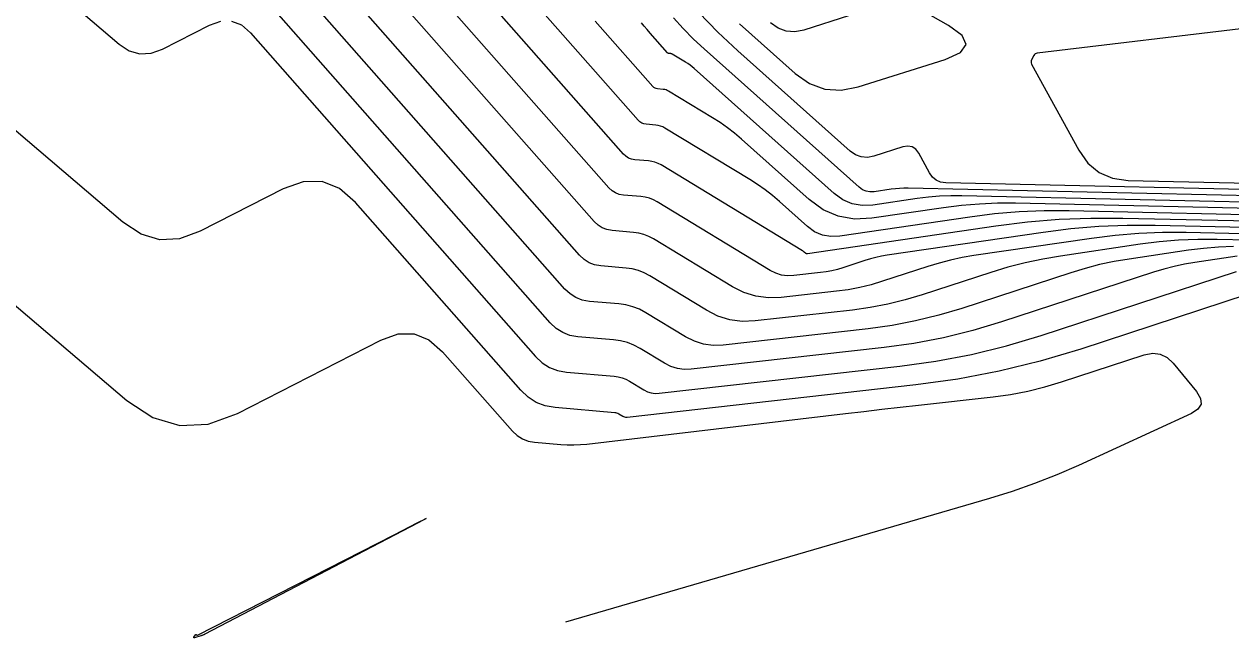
# Model space of a CAD drawing. Extents: x 1354696 to 1366163, y 660729 to 670380.
# Drawn here: x 1361825.5 to 1361901.8, y 664281.6 to 664320.4 of the extents above; entities that cross this region are included whole.
import ezdxf

# ---------------------------------------------------------------- set-up
doc = ezdxf.new("R2010")
doc.units = 0
doc.layers.add('R_Contours', color=7, linetype='Continuous')

msp = doc.modelspace()

# ---------------------------------------------------------------- linework, layer by layer
at = {"layer": 'R_Contours'}
for points in [[(1361901.96, 664306.355), (1361901.013, 664306.317), (1361900.069, 664306.238), (1361899.127, 664306.12), (1361895.365, 664305.567), (1361894.429, 664305.409), (1361893.502, 664305.212), (1361892.585, 664304.975), (1361891.677, 664304.699), (1361884.789, 664302.443), (1361883.332, 664302.006), (1361881.858, 664301.646), (1361880.367, 664301.361), (1361878.86, 664301.153), (1361869.685, 664300.124), (1361869.056, 664300.103), (1361868.45, 664300.183), (1361867.867, 664300.365), (1361867.305, 664300.648), (1361864.8, 664302.167), (1361864.393, 664302.384), (1361863.971, 664302.549), (1361863.531, 664302.665), (1361863.076, 664302.73), (1361861.22, 664302.889), (1361860.775, 664302.967), (1361860.37, 664303.123), (1361860.004, 664303.357), (1361859.676, 664303.667), (1361834.608, 664332.132)], [(1361902.195, 664305.743), (1361899.53, 664305.351), (1361898.867, 664305.24), (1361898.21, 664305.1), (1361897.56, 664304.932), (1361896.917, 664304.736), (1361887.297, 664301.585), (1361885.47, 664301.037), (1361883.622, 664300.585), (1361881.753, 664300.229), (1361879.863, 664299.968), (1361867.658, 664298.599), (1361867.215, 664298.584), (1361866.789, 664298.641), (1361866.378, 664298.769), (1361865.982, 664298.968), (1361864.433, 664299.908), (1361864.037, 664300.118), (1361863.626, 664300.28), (1361863.198, 664300.392), (1361862.755, 664300.455), (1361860.5, 664300.648), (1361859.995, 664300.737), (1361859.535, 664300.914), (1361859.12, 664301.179), (1361858.748, 664301.532), (1361833.136, 664330.614)], [(1361906.817, 664306.667), (1361900.943, 664306.799), (1361899.717, 664306.801), (1361898.495, 664306.751), (1361897.275, 664306.65), (1361896.059, 664306.497), (1361891.023, 664305.757), (1361889.902, 664305.568), (1361888.793, 664305.332), (1361887.695, 664305.049), (1361886.608, 664304.718), (1361882.282, 664303.301), (1361881.194, 664302.975), (1361880.094, 664302.706), (1361878.981, 664302.494), (1361877.857, 664302.338), (1361871.712, 664301.649), (1361870.898, 664301.622), (1361870.112, 664301.726), (1361869.356, 664301.961), (1361868.628, 664302.328), (1361865.038, 664304.505), (1361864.686, 664304.692), (1361864.321, 664304.836), (1361863.94, 664304.936), (1361863.546, 664304.992), (1361861.94, 664305.129), (1361861.555, 664305.197), (1361861.204, 664305.332), (1361860.887, 664305.534), (1361860.604, 664305.803), (1361839.521, 664329.743)], [(1361906.177, 664307.083), (1361898.978, 664307.244), (1361897.475, 664307.246), (1361895.976, 664307.185), (1361894.482, 664307.061), (1361892.991, 664306.874), (1361885.544, 664305.78), (1361884.804, 664305.655), (1361884.072, 664305.499), (1361883.347, 664305.312), (1361882.63, 664305.094), (1361879.774, 664304.159), (1361879.056, 664303.944), (1361878.33, 664303.766), (1361877.595, 664303.626), (1361876.853, 664303.523), (1361873.364, 664303.132), (1361872.548, 664303.105), (1361871.761, 664303.209), (1361871.003, 664303.445), (1361870.274, 664303.812), (1361865.277, 664306.843), (1361864.98, 664307.001), (1361864.671, 664307.122), (1361864.35, 664307.206), (1361864.016, 664307.254), (1361862.66, 664307.37), (1361862.335, 664307.427), (1361862.039, 664307.541), (1361861.771, 664307.712), (1361861.532, 664307.939), (1361844.434, 664327.353)], [(1361870.724, 664320.45), (1361874.236, 664317.314), (1361875.144, 664316.672), (1361876.114, 664316.316), (1361877.144, 664316.244), (1361878.236, 664316.457), (1361883.72, 664318.195), (1361884.7, 664318.636), (1361885.064, 664319.141), (1361884.813, 664319.711), (1361883.946, 664320.345), (1361873.364, 664326.348)], [(1361823.347, 664326.099), (1361831.473, 664319.172), (1361832.121, 664318.746), (1361832.796, 664318.55), (1361833.498, 664318.585), (1361834.227, 664318.85), (1361837.196, 664320.369), (1361837.915, 664320.623)], [(1361905.538, 664307.498), (1361897.012, 664307.689), (1361895.233, 664307.692), (1361893.458, 664307.62), (1361891.688, 664307.473), (1361889.923, 664307.251), (1361880.065, 664305.803), (1361879.706, 664305.743), (1361879.351, 664305.667), (1361879, 664305.576), (1361878.651, 664305.47), (1361877.266, 664305.017), (1361876.918, 664304.912), (1361876.566, 664304.826), (1361876.21, 664304.758), (1361875.85, 664304.708), (1361874.157, 664304.519), (1361873.761, 664304.505), (1361873.379, 664304.556), (1361873.012, 664304.67), (1361872.658, 664304.849), (1361865.515, 664309.18), (1361865.273, 664309.309), (1361865.021, 664309.408), (1361864.759, 664309.477), (1361864.487, 664309.516), (1361863.38, 664309.611), (1361863.115, 664309.657), (1361862.873, 664309.75), (1361862.655, 664309.889), (1361862.46, 664310.075), (1361849.347, 664324.964)], [(1361905.973, 664307.89), (1361894.963, 664308.136), (1361892.949, 664308.139), (1361890.939, 664308.058), (1361888.935, 664307.891), (1361886.936, 664307.64), (1361875.022, 664305.89), (1361874.991, 664305.889), (1361874.962, 664305.894), (1361874.935, 664305.906), (1361874.91, 664305.924), (1361874.814, 664306.01), (1361874.789, 664306.031), (1361874.764, 664306.05), (1361874.738, 664306.069), (1361874.71, 664306.086), (1361865.754, 664311.518), (1361865.566, 664311.618), (1361865.371, 664311.694), (1361865.168, 664311.748), (1361864.957, 664311.778), (1361864.1, 664311.851), (1361863.895, 664311.887), (1361863.708, 664311.959), (1361863.539, 664312.067), (1361863.388, 664312.211), (1361854.26, 664322.575)], [(1361906.431, 664308.281), (1361891.571, 664308.614), (1361889.992, 664308.616), (1361888.417, 664308.552), (1361886.847, 664308.422), (1361885.28, 664308.225), (1361877.056, 664307.017), (1361876.492, 664306.991), (1361875.963, 664307.084), (1361875.47, 664307.298), (1361875.013, 664307.63), (1361873.256, 664309.199), (1361872.809, 664309.58), (1361872.346, 664309.94), (1361871.867, 664310.277), (1361871.371, 664310.594), (1361865.992, 664313.856), (1361865.859, 664313.926), (1361865.721, 664313.981), (1361865.577, 664314.018), (1361865.428, 664314.04), (1361864.82, 664314.092), (1361864.675, 664314.117), (1361864.542, 664314.168), (1361864.423, 664314.245), (1361864.315, 664314.346), (1361858.117, 664321.384)], [(1361908.261, 664309.844), (1361883.769, 664310.393), (1361883.441, 664310.439), (1361883.158, 664310.559), (1361882.922, 664310.755), (1361882.731, 664311.025), (1361882.058, 664312.259), (1361881.869, 664312.515), (1361881.638, 664312.668), (1361881.366, 664312.717), (1361881.052, 664312.663), (1361879.215, 664312.081), (1361878.809, 664312.001), (1361878.425, 664312.028), (1361878.064, 664312.161), (1361877.726, 664312.4), (1361870.621, 664318.744), (1361869.357, 664319.926), (1361868.152, 664321.162)], [(1361877.679, 664320.967), (1361874.787, 664320.051), (1361874.212, 664319.939), (1361873.668, 664319.976), (1361873.157, 664320.164), (1361872.678, 664320.503)], [(1361907.397, 664304.811), (1361892.312, 664299.869), (1361889.745, 664299.1), (1361887.15, 664298.465), (1361884.525, 664297.965), (1361881.87, 664297.598), (1361863.603, 664295.549), (1361863.533, 664295.547), (1361863.465, 664295.556), (1361863.4, 664295.576), (1361863.337, 664295.608), (1361863.09, 664295.758), (1361863.027, 664295.791), (1361862.962, 664295.817), (1361862.894, 664295.835), (1361862.823, 664295.845), (1361859.059, 664296.167), (1361858.435, 664296.278), (1361857.866, 664296.496), (1361857.352, 664296.824), (1361856.893, 664297.26), (1361846.43, 664309.14), (1361845.412, 664310.026), (1361844.309, 664310.466), (1361843.122, 664310.461), (1361841.85, 664310.011), (1361836.592, 664307.321), (1361835.302, 664306.852), (1361834.059, 664306.791), (1361832.864, 664307.138), (1361831.717, 664307.891), (1361817.327, 664320.156)], [(1361838.585, 664320.626), (1361839.208, 664320.377), (1361839.783, 664319.877), (1361857.821, 664299.396), (1361858.236, 664299.001), (1361858.701, 664298.705), (1361859.215, 664298.507), (1361859.779, 664298.408), (1361862.789, 664298.15), (1361863.046, 664298.113), (1361863.294, 664298.048), (1361863.532, 664297.955), (1361863.761, 664297.833), (1361864.66, 664297.288), (1361864.889, 664297.173), (1361865.127, 664297.098), (1361865.374, 664297.066), (1361865.631, 664297.074), (1361880.867, 664298.783), (1361883.139, 664299.097), (1361885.386, 664299.525), (1361887.607, 664300.069), (1361889.804, 664300.727), (1361902.157, 664304.773)], [(1361906.888, 664308.671), (1361888.179, 664309.091), (1361887.036, 664309.092), (1361885.895, 664309.046), (1361884.758, 664308.952), (1361883.623, 664308.809), (1361879.091, 664308.143), (1361877.992, 664308.093), (1361876.964, 664308.275), (1361876.005, 664308.689), (1361875.116, 664309.336), (1361870.844, 664313.151), (1361870.409, 664313.521), (1361869.959, 664313.871), (1361869.493, 664314.199), (1361869.012, 664314.506), (1361866.23, 664316.193), (1361866.152, 664316.235), (1361866.071, 664316.267), (1361865.986, 664316.289), (1361865.898, 664316.301), (1361865.541, 664316.332), (1361865.455, 664316.347), (1361865.377, 664316.377), (1361865.306, 664316.422), (1361865.243, 664316.482), (1361861.594, 664320.626)], [(1361907.346, 664309.062), (1361884.787, 664309.568), (1361884.079, 664309.569), (1361883.373, 664309.54), (1361882.669, 664309.482), (1361881.967, 664309.394), (1361879.16, 664308.981), (1361878.481, 664308.95), (1361877.844, 664309.063), (1361877.25, 664309.32), (1361876.7, 664309.72), (1361867.86, 664317.613), (1361867.729, 664317.725), (1361867.593, 664317.83), (1361867.453, 664317.929), (1361867.308, 664318.022), (1361866.469, 664318.531), (1361866.445, 664318.543), (1361866.421, 664318.553), (1361866.395, 664318.56), (1361866.369, 664318.563), (1361866.261, 664318.573), (1361866.235, 664318.577), (1361866.211, 664318.586), (1361866.19, 664318.6), (1361866.171, 664318.618), (1361865.071, 664319.867), (1361864.882, 664320.084), (1361864.697, 664320.301), (1361864.513, 664320.521)], [(1361907.804, 664309.453), (1361881.395, 664310.045), (1361881.123, 664310.046), (1361880.851, 664310.035), (1361880.58, 664310.012), (1361880.31, 664309.978), (1361879.23, 664309.82), (1361878.969, 664309.808), (1361878.724, 664309.851), (1361878.495, 664309.95), (1361878.283, 664310.104), (1361868.481, 664318.857), (1361867.807, 664319.487), (1361867.164, 664320.146), (1361866.553, 664320.835)], [(1361903.32, 664320.235), (1361889.55, 664318.592), (1361889.481, 664318.576), (1361889.421, 664318.546), (1361889.371, 664318.5), (1361889.332, 664318.44), (1361889.195, 664318.172), (1361889.169, 664318.105), (1361889.162, 664318.038), (1361889.171, 664317.972), (1361889.199, 664317.905), (1361892.176, 664312.447), (1361892.753, 664311.628), (1361893.469, 664311.037), (1361894.323, 664310.673), (1361895.315, 664310.536), (1361908.719, 664310.235)], [(1361822.52, 664304.657), (1361831.96, 664296.611), (1361833.607, 664295.529), (1361835.322, 664295.032), (1361837.106, 664295.12), (1361838.958, 664295.792), (1361848.041, 664300.441), (1361849.123, 664300.823), (1361850.132, 664300.827), (1361851.069, 664300.453), (1361851.935, 664299.7), (1361856.36, 664294.676), (1361856.653, 664294.397), (1361856.982, 664294.188), (1361857.345, 664294.048), (1361857.744, 664293.978), (1361859.408, 664293.835), (1361859.824, 664293.81), (1361860.24, 664293.806), (1361860.655, 664293.823), (1361861.07, 664293.862), (1361877.422, 664295.788), (1361878.577, 664295.924), (1361879.733, 664296.058), (1361880.889, 664296.19), (1361882.044, 664296.32), (1361886.771, 664296.85), (1361887.87, 664297.002), (1361888.956, 664297.209), (1361890.03, 664297.472), (1361891.092, 664297.79), (1361896.328, 664299.505), (1361896.856, 664299.607), (1361897.337, 664299.551), (1361897.773, 664299.339), (1361898.162, 664298.969), (1361899.628, 664297.175), (1361899.883, 664296.752), (1361899.914, 664296.381), (1361899.723, 664296.062), (1361899.308, 664295.794), (1361892.16, 664292.508), (1361890.783, 664291.906), (1361889.387, 664291.355), (1361887.972, 664290.856), (1361886.538, 664290.409), (1361859.722, 664282.585)]]:
    msp.add_lwpolyline(points, dxfattribs=at)
msp.add_lwpolyline([(1361836.396, 664281.759), (1361836.407, 664281.755), (1361836.419, 664281.756), (1361836.431, 664281.76), (1361848.869, 664288.125), (1361850.381, 664288.896), (1361850.888, 664289.148), (1361850.39, 664288.88), (1361848.887, 664288.092), (1361836.89, 664281.828), (1361836.871, 664281.818), (1361836.851, 664281.808), (1361836.831, 664281.798), (1361836.812, 664281.789), (1361836.732, 664281.752), (1361836.712, 664281.744), (1361836.691, 664281.736), (1361836.671, 664281.728), (1361836.65, 664281.722), (1361836.234, 664281.6), (1361836.206, 664281.595), (1361836.192, 664281.6), (1361836.191, 664281.615), (1361836.204, 664281.64), (1361836.307, 664281.797), (1361836.315, 664281.806), (1361836.323, 664281.81), (1361836.333, 664281.808), (1361836.343, 664281.802), (1361836.385, 664281.766)], close=True, dxfattribs=at)

doc.saveas('drawing.dxf')
